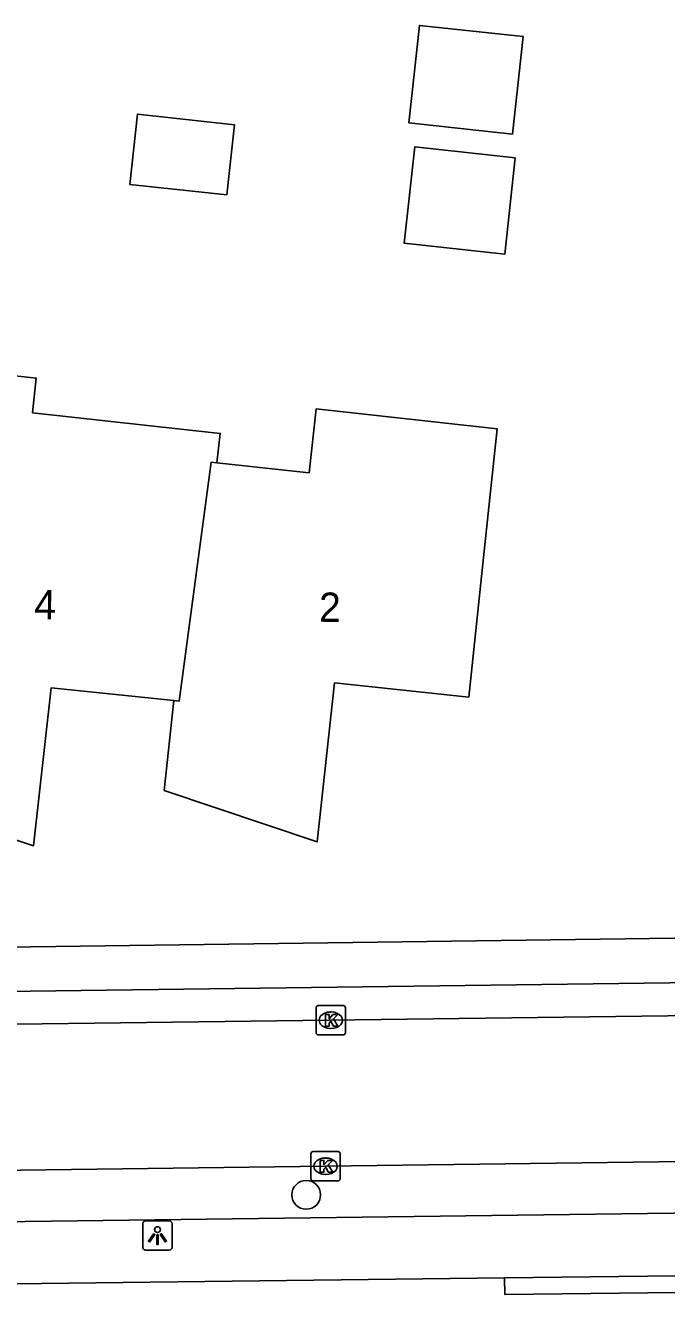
# Model space of a CAD drawing. Extents: x 160732 to 162105, y 387428 to 388479.
# Drawn here: x 161971.95 to 161993.82, y 387774.67 to 387817.88 of the extents above; entities that cross this region are included whole.
import ezdxf

# ---------------------------------------------------------------- set-up
doc = ezdxf.new("R2010")
doc.units = 0
for name, color, linetype in [('IMGEO_Boom', 7, 'Continuous'), ('IMGEO_Haag', 7, 'Continuous'), ('IMGEO_Kolk', 7, 'Continuous'), ('IMGEO_Lichtpunt', 7, 'Continuous'), ('IMGEO_Pand', 7, 'Continuous'), ('IMGEO_Pand_nummerreeks', 7, 'Continuous'), ('IMGEO_Rijbaan_lokaal_open', 7, 'Continuous'), ('IMGEO_Voetpad_open', 7, 'Continuous')]:
    doc.layers.add(name, color=color, linetype=linetype)

msp = doc.modelspace()

# ---------------------------------------------------------------- linework, layer by layer
at = {"layer": 'IMGEO_Boom'}
msp.add_circle((161981.528, 387778.008), 0.489, dxfattribs=at)
at = {"layer": 'IMGEO_Haag'}
msp.add_lwpolyline([(161988.288, 387775.174), (161988.301, 387774.606), (162000.009, 387774.745), (162003.501, 387774.806), (162003.496, 387775.846), (162004.102, 387776.506), (162004.339, 387776.733), (162004.571, 387776.881), (162004.926, 387777.003), (162005.425, 387776.981), (162005.993, 387776.885), (162006.545, 387776.721), (162007.072, 387776.489), (162007.568, 387776.194), (162008.023, 387775.841), (162008.432, 387775.435), (162008.788, 387774.982), (162009.085, 387774.489)], dxfattribs=at)
at = {"layer": 'IMGEO_Kolk'}
for p, q in [((161981.864, 387783.537), (161981.864, 387784.389)), ((161981.939, 387784.463), (161982.791, 387784.463)), ((161982.352, 387784.243), (161982.377, 387784.243)), ((161982.865, 387784.389), (161982.865, 387783.537)), ((161982.791, 387783.463), (161981.939, 387783.463)), ((161982.375, 387783.683), (161982.35, 387783.683)), ((161981.687, 387778.559), (161981.687, 387779.411)), ((161981.762, 387779.485), (161982.614, 387779.485)), ((161982.688, 387779.411), (161982.688, 387778.559)), ((161982.175, 387779.265), (161982.2, 387779.265)), ((161982.198, 387778.705), (161982.173, 387778.705)), ((161982.614, 387778.485), (161981.762, 387778.485))]:
    msp.add_line(p, q, dxfattribs=at)
for points in [[(161981.864, 387783.537), (161981.864, 387784.389)], [(161981.939, 387784.463), (161982.791, 387784.463)], [(161982.185, 387784.163), (161982.308, 387784.163), (161982.308, 387784.012), (161982.438, 387784.163), (161982.602, 387784.163), (161982.456, 387784.012), (161982.609, 387783.763), (161982.457, 387783.763), (161982.372, 387783.927), (161982.308, 387783.86), (161982.308, 387783.763), (161982.185, 387783.763), (161982.185, 387784.163)], [(161982.865, 387784.389), (161982.865, 387783.537)], [(161982.791, 387783.463), (161981.939, 387783.463)], [(161981.687, 387778.559), (161981.687, 387779.411)], [(161981.762, 387779.485), (161982.614, 387779.485)], [(161982.688, 387779.411), (161982.688, 387778.559)], [(161982.008, 387779.185), (161982.131, 387779.185), (161982.131, 387779.034), (161982.261, 387779.185), (161982.425, 387779.185), (161982.279, 387779.034), (161982.432, 387778.785), (161982.28, 387778.785), (161982.195, 387778.949), (161982.131, 387778.882), (161982.131, 387778.785), (161982.008, 387778.785), (161982.008, 387779.185)], [(161982.614, 387778.485), (161981.762, 387778.485)]]:
    msp.add_lwpolyline(points, dxfattribs=at)
for centre, start, end in [((161981.941, 387784.387), 91.552, 178.448), ((161981.941, 387784.387), 91.552, 178.448), ((161982.789, 387784.387), 1.552, 88.448), ((161982.789, 387784.387), 1.552, 88.448), ((161981.941, 387783.539), 181.552, 268.448), ((161981.941, 387783.539), 181.552, 268.448), ((161982.789, 387783.539), 271.552, 358.448), ((161982.789, 387783.539), 271.552, 358.448), ((161981.764, 387779.409), 91.552, 178.448), ((161981.764, 387779.409), 91.552, 178.448), ((161982.612, 387779.409), 1.552, 88.448), ((161982.612, 387779.409), 1.552, 88.448), ((161981.764, 387778.561), 181.552, 268.448), ((161981.764, 387778.561), 181.552, 268.448), ((161982.612, 387778.561), 271.552, 358.448), ((161982.612, 387778.561), 271.552, 358.448)]:
    msp.add_arc(centre, 0.0765, start, end, dxfattribs=at)
for centre, major_axis, ratio, start_param, end_param in [((161982.351, 387783.963), (-0.387, 0.002), 0.722429, 4.712389, 7.853982), ((161982.376, 387783.963), (-0.39, 0.002), 0.717154, 1.570796, 4.712389), ((161982.174, 387778.985), (-0.387, 0.002), 0.722429, 4.712389, 7.853982), ((161982.199, 387778.985), (-0.39, 0.002), 0.717154, 1.570796, 4.712389)]:
    msp.add_ellipse(centre, major_axis=major_axis, ratio=ratio, start_param=start_param, end_param=end_param, dxfattribs=at)
at = {"layer": 'IMGEO_Lichtpunt'}
for p, q in [((161975.958, 387777.025), (161975.958, 387776.218)), ((161975.958, 387777.025), (161975.958, 387776.218)), ((161976.86, 387777.12), (161976.052, 387777.12)), ((161976.86, 387777.12), (161976.052, 387777.12)), ((161976.954, 387776.218), (161976.954, 387777.025)), ((161976.954, 387776.218), (161976.954, 387777.025)), ((161976.052, 387776.124), (161976.86, 387776.124)), ((161976.052, 387776.124), (161976.86, 387776.124))]:
    msp.add_line(p, q, dxfattribs=at)
for points in [[(161976.332, 387776.689), (161976.371, 387776.661), (161976.183, 387776.399), (161976.145, 387776.426), (161976.332, 387776.689)], [(161976.434, 387776.641), (161976.481, 387776.641), (161976.481, 387776.319), (161976.434, 387776.319), (161976.434, 387776.641)], [(161976.544, 387776.661), (161976.582, 387776.688), (161976.769, 387776.426), (161976.73, 387776.398), (161976.544, 387776.661)]]:
    msp.add_lwpolyline(points, dxfattribs=at)
msp.add_circle((161976.457, 387776.823), 0.0994, dxfattribs=at)
for centre, start, end in [((161976.052, 387777.025), 90, 180), ((161976.052, 387777.025), 90, 180), ((161976.86, 387777.025), 0, 90), ((161976.86, 387777.025), 0, 90), ((161976.052, 387776.218), 180, 270), ((161976.052, 387776.218), 180, 270), ((161976.86, 387776.218), 270, 0), ((161976.86, 387776.218), 270, 360)]:
    msp.add_arc(centre, 0.0946, start, end, dxfattribs=at)
at = {"layer": 'IMGEO_Pand'}
for points in [[(161988.563, 387814.178), (161988.924, 387817.498), (161985.386, 387817.883), (161985.025, 387814.563), (161988.563, 387814.178)], [(161978.82, 387812.101), (161979.08, 387814.495), (161975.771, 387814.855), (161975.51, 387812.461), (161978.82, 387812.101)], [(161988.652, 387813.367), (161985.228, 387813.739), (161984.871, 387810.455), (161988.296, 387810.083), (161988.652, 387813.367)], [(161968.564, 387803.876), (161968.743, 387803.856), (161969.004, 387806.222), (161972.324, 387805.857), (161972.194, 387804.675), (161978.596, 387803.97), (161978.486, 387802.967)], [(161978.486, 387802.967), (161981.627, 387802.621), (161981.868, 387804.808), (161988.035, 387804.129), (161987.595, 387799.954), (161987.071, 387794.981), (161982.494, 387795.463), (161981.898, 387790.044), (161976.687, 387791.799), (161977.018, 387794.865)], [(161978.486, 387802.967), (161978.283, 387802.989), (161977.197, 387794.846), (161977.018, 387794.865)], [(161977.018, 387794.865), (161972.833, 387795.299), (161972.229, 387789.912), (161967.015, 387791.65), (161967.348, 387794.713)]]:
    msp.add_lwpolyline(points, dxfattribs=at)
at = {"layer": 'IMGEO_Rijbaan_lokaal_open'}
for points in [[(161998.307, 387784.172), (161948.519, 387783.527), (161944.396, 387783.481), (161942.495, 387783.487)], [(161943.052, 387778.523), (161945.802, 387778.538), (161962.257, 387778.727), (161982.188, 387778.986), (161995.303, 387779.162), (162000, 387779.232), (162004.278, 387779.285)]]:
    msp.add_lwpolyline(points, dxfattribs=at)
at = {"layer": 'IMGEO_Voetpad_open'}
for points in [[(162008.574, 387786.959), (162000, 387786.844), (161948.499, 387786.143), (161942.139, 387786.09)], [(161942.495, 387783.487), (161942.512, 387784.605), (161948.542, 387784.651), (161998.293, 387785.293), (161998.307, 387784.172)], [(162002.065, 387777.47), (162000, 387777.449), (161996.699, 387777.416), (161944.53, 387776.742), (161943.059, 387776.725)], [(161965.984, 387774.902), (161988.288, 387775.174)], [(161988.288, 387775.174), (162000, 387775.317), (162001.498, 387775.371)]]:
    msp.add_lwpolyline(points, dxfattribs=at)

# ---------------------------------------------------------------- texts
at = {"layer": 'IMGEO_Pand_nummerreeks'}
for s, p in [('4', (161972.251, 387797.633)), ('2', (161981.96, 387797.547))]:
    msp.add_text(s, height=1, rotation=359.491, dxfattribs=at).set_placement(p)

doc.saveas('drawing.dxf')
